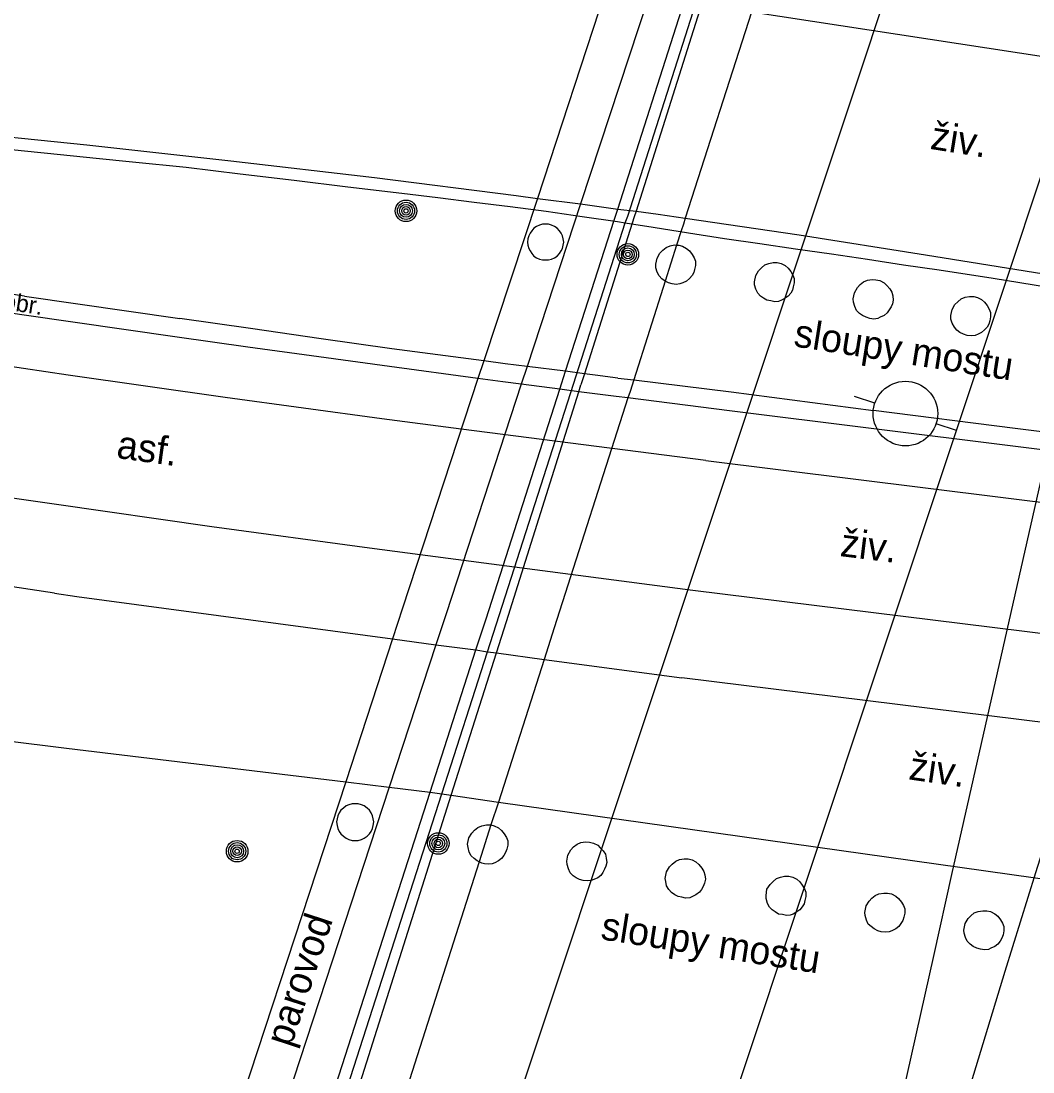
# Model space of a CAD drawing. Extents: x -596229 to -595156, y -1161237 to -1159376.
# Drawn here: x -596146.97 to -596123.47, y -1160294.07 to -1160269.69 of the extents above; entities that cross this region are included whole.
import ezdxf

# ---------------------------------------------------------------- set-up
doc = ezdxf.new("R2010")
doc.units = 0
for name, color, linetype in [('Level 12', 7, 'Continuous'), ('Level 25', 7, 'Continuous'), ('Specificka linie pasportu komunikaci', 7, 'Continuous'), ('TM - CD - osa koleji', 7, 'Continuous'), ('TM - komunikace - NP', 7, 'Continuous'), ('TM - komunikace - VP', 7, 'Continuous'), ('TM - MHD - osa koleji', 7, 'Continuous'), ('TM - MHD - osa koleji - shora neviditelna', 7, 'Continuous'), ('TM - popis povrchu', 7, 'Continuous'), ('TM - poznamka', 7, 'Continuous'), ('TM - rozhrani mezi zpev. plochami mezi sebou - NP', 7, 'Continuous'), ('TM - rozhrani mezi zpev. plochami mezi sebou - VP', 7, 'Continuous'), ('TM - rozhrani ploch obecne - NP', 7, 'Continuous'), ('TM - rozhrani ploch obecne - VN', 7, 'Continuous'), ('TM - rozhrani ploch obecne - VP', 7, 'Continuous'), ('TM - zabradli - VP', 7, 'Continuous')]:
    doc.layers.add(name, color=color, linetype=linetype)

msp = doc.modelspace()

# ---------------------------------------------------------------- linework, layer by layer
at = {"layer": 'Level 12'}
for p, q in [((-596127.147, -1160278.556), (-596127.621, -1160278.398)), ((-596125.25, -1160279.19), (-596125.724, -1160279.032))]:
    msp.add_line(p, q, dxfattribs=at)
msp.add_circle((-596126.436, -1160278.794), 0.75, dxfattribs=at)
at = {"layer": 'Level 25'}
for centre, radius in [((-596138.03, -1160274.09), 0.25), ((-596138.03, -1160274.09), 0.2), ((-596138.03, -1160274.09), 0.15), ((-596138.03, -1160274.09), 0.1), ((-596138.03, -1160274.09), 0.05), ((-596132.88, -1160275.1), 0.25), ((-596132.88, -1160275.1), 0.2), ((-596132.88, -1160275.1), 0.15), ((-596132.88, -1160275.1), 0.1), ((-596132.88, -1160275.1), 0.05), ((-596141.95, -1160288.95), 0.25), ((-596137.28, -1160288.77), 0.25), ((-596137.28, -1160288.77), 0.2), ((-596137.28, -1160288.77), 0.15), ((-596137.28, -1160288.77), 0.1), ((-596137.28, -1160288.77), 0.05), ((-596141.95, -1160288.95), 0.2), ((-596141.95, -1160288.95), 0.15), ((-596141.95, -1160288.95), 0.1), ((-596141.95, -1160288.95), 0.05)]:
    msp.add_circle(centre, radius, dxfattribs=at)
at = {"layer": 'Specificka linie pasportu komunikaci'}
for points in [[(-596131.17, -1160269.3), (-596132.69, -1160274.1)], [(-596132.69, -1160274.1), (-596132.73, -1160274.23), (-596133.89, -1160277.87)], [(-596133.89, -1160277.87), (-596133.97, -1160278.13)], [(-596134.02, -1160278.29), (-596133.97, -1160278.13)], [(-596135.7, -1160283.62), (-596134.02, -1160278.29)], [(-596135.93, -1160284.35), (-596135.7, -1160283.62)], [(-596136.98, -1160287.65), (-596135.93, -1160284.35)], [(-596140.14, -1160297.63), (-596136.98, -1160287.65)]]:
    msp.add_lwpolyline(points, dxfattribs=at)
at = {"layer": 'TM - CD - osa koleji'}
for points in [[(-596136.59, -1160298.24), (-596135.13, -1160293.84), (-596126.09, -1160266.67)], [(-596130.44, -1160294.78), (-596125.25, -1160279.19), (-596124.19, -1160276), (-596122.1, -1160269.72), (-596121.36, -1160267.51)], [(-596127.66, -1160299.77), (-596125.77, -1160291.35), (-596125.36, -1160289.49), (-596122.42, -1160276.51), (-596121.03, -1160270.01), (-596120.53, -1160267.66)], [(-596126.62, -1160299.95), (-596124.12, -1160291.73), (-596123.41, -1160289.44), (-596121.44, -1160283.26), (-596119.66, -1160277.71), (-596116.76, -1160269.7)]]:
    msp.add_lwpolyline(points, dxfattribs=at)
at = {"layer": 'TM - komunikace - NP'}
for points in [[(-596110.79, -1160272.42), (-596130.01, -1160269.48)], [(-596133.11, -1160274.05), (-596132.69, -1160274.1)], [(-596132.69, -1160274.1), (-596132.18, -1160274.17), (-596131.55, -1160274.26)], [(-596131.55, -1160274.26), (-596128.9, -1160274.65)], [(-596128.9, -1160274.65), (-596125.97, -1160275.11)], [(-596125.97, -1160275.11), (-596123.03, -1160275.58), (-596120.1, -1160276.05)], [(-596134.02, -1160278.29), (-596134.46, -1160278.23)], [(-596132.88, -1160278.43), (-596133.15, -1160278.4), (-596134.02, -1160278.29)], [(-596130.52, -1160278.73), (-596132.88, -1160278.43)], [(-596120.65, -1160279.96), (-596123.94, -1160279.55), (-596127.23, -1160279.14), (-596130.52, -1160278.73)], [(-596137.47, -1160287.58), (-596137.2, -1160287.62)], [(-596137.2, -1160287.62), (-596136.98, -1160287.65)], [(-596136.98, -1160287.65), (-596135.88, -1160287.81)], [(-596135.88, -1160287.81), (-596118.91, -1160290.2), (-596118.99, -1160290.73), (-596118.34, -1160290.84), (-596118.26, -1160290.28), (-596116.62, -1160290.54)]]:
    msp.add_lwpolyline(points, dxfattribs=at)
at = {"layer": 'TM - komunikace - VP'}
for points in [[(-596148.78, -1160272.22), (-596145.44, -1160272.56)], [(-596145.44, -1160272.56), (-596142.1, -1160272.93), (-596138.76, -1160273.32)], [(-596138.76, -1160273.32), (-596135.47, -1160273.73), (-596134.98, -1160273.8)], [(-596134.98, -1160273.8), (-596133.98, -1160273.93)], [(-596133.98, -1160273.93), (-596133.11, -1160274.05)], [(-596143.34, -1160277.02), (-596146.95, -1160276.5), (-596150.56, -1160275.96)], [(-596138.41, -1160277.7), (-596140.05, -1160277.48), (-596141.7, -1160277.25), (-596143.34, -1160277.02)], [(-596136.36, -1160277.98), (-596138.41, -1160277.7)], [(-596135.36, -1160278.11), (-596135.78, -1160278.06), (-596136.36, -1160277.98)], [(-596134.46, -1160278.23), (-596135.36, -1160278.11)], [(-596147.34, -1160286.38), (-596145.91, -1160286.56), (-596139.43, -1160287.34)], [(-596139.43, -1160287.34), (-596138.42, -1160287.46)], [(-596138.42, -1160287.46), (-596137.47, -1160287.58)]]:
    msp.add_lwpolyline(points, dxfattribs=at)
at = {"layer": 'TM - MHD - osa koleji'}
for points in [[(-596138.59, -1160278.92), (-596142.23, -1160278.42), (-596145.87, -1160277.9), (-596149.51, -1160277.36)], [(-596136.75, -1160279.16), (-596138.59, -1160278.92)], [(-596137.7, -1160282.07), (-596138.88, -1160281.92), (-596142.54, -1160281.42), (-596146.2, -1160280.9), (-596149.87, -1160280.37)]]:
    msp.add_lwpolyline(points, dxfattribs=at)
at = {"layer": 'TM - MHD - osa koleji - shora neviditelna'}
for points in [[(-596131.07, -1160279.88), (-596136.75, -1160279.16)], [(-596131.07, -1160279.88), (-596112.29, -1160282.22)], [(-596131.37, -1160282.9), (-596137.7, -1160282.07)], [(-596113.22, -1160285.14), (-596131.37, -1160282.9)]]:
    msp.add_lwpolyline(points, dxfattribs=at)
at = {"layer": 'TM - rozhrani mezi zpev. plochami mezi sebou - NP'}
for points in [[(-596133.89, -1160277.87), (-596134.33, -1160277.81)], [(-596133.64, -1160277.9), (-596133.89, -1160277.87)], [(-596133.11, -1160277.97), (-596133.64, -1160277.9)], [(-596133.11, -1160277.97), (-596132.74, -1160278.01)], [(-596132.74, -1160278.01), (-596130.48, -1160278.29)], [(-596130.48, -1160278.29), (-596127.18, -1160278.72)], [(-596120.59, -1160279.55), (-596123.89, -1160279.14), (-596127.18, -1160278.72)]]:
    msp.add_lwpolyline(points, dxfattribs=at)
at = {"layer": 'TM - rozhrani mezi zpev. plochami mezi sebou - VP'}
for points in [[(-596146.89, -1160276.07), (-596150.51, -1160275.54), (-596154.12, -1160275)], [(-596146.89, -1160276.07), (-596143.28, -1160276.59)], [(-596138.36, -1160277.29), (-596140, -1160277.06), (-596141.64, -1160276.82), (-596143.28, -1160276.59)], [(-596136.22, -1160277.57), (-596138.36, -1160277.29)], [(-596135.22, -1160277.7), (-596135.73, -1160277.64), (-596136.22, -1160277.57)], [(-596134.33, -1160277.81), (-596135.22, -1160277.7)], [(-596146.19, -1160282.96), (-596155.02, -1160281.63), (-596163.84, -1160280.28), (-596172.66, -1160278.9)], [(-596146.19, -1160282.96), (-596145.67, -1160283.04)], [(-596145.67, -1160283.04), (-596138.34, -1160284.02)], [(-596138.34, -1160284.02), (-596137.34, -1160284.16)], [(-596137.34, -1160284.16), (-596136.41, -1160284.28)], [(-596136.41, -1160284.28), (-596136.14, -1160284.32)], [(-596136.14, -1160284.32), (-596135.93, -1160284.35)], [(-596135.93, -1160284.35), (-596134.82, -1160284.5)], [(-596134.82, -1160284.5), (-596131.63, -1160284.93)], [(-596115.45, -1160286.91), (-596123.05, -1160285.99), (-596131.63, -1160284.93)]]:
    msp.add_lwpolyline(points, dxfattribs=at)
at = {"layer": 'TM - rozhrani ploch obecne - NP'}
for points in [[(-596134.37, -1160274.82), (-596134.38, -1160274.74), (-596134.4, -1160274.67), (-596134.43, -1160274.61), (-596134.47, -1160274.55), (-596134.52, -1160274.49), (-596134.58, -1160274.45), (-596134.65, -1160274.42), (-596134.72, -1160274.4), (-596134.79, -1160274.4), (-596134.86, -1160274.4), (-596134.93, -1160274.42), (-596135, -1160274.45), (-596135.06, -1160274.49), (-596135.11, -1160274.55), (-596135.15, -1160274.61), (-596135.18, -1160274.67), (-596135.2, -1160274.74), (-596135.21, -1160274.82), (-596135.2, -1160274.89), (-596135.18, -1160274.96), (-596135.15, -1160275.02), (-596135.11, -1160275.08), (-596135.06, -1160275.14), (-596135, -1160275.18), (-596134.93, -1160275.21), (-596134.86, -1160275.23), (-596134.79, -1160275.23), (-596134.72, -1160275.23), (-596134.65, -1160275.21), (-596134.58, -1160275.18), (-596134.52, -1160275.14), (-596134.47, -1160275.08), (-596134.43, -1160275.02), (-596134.4, -1160274.96), (-596134.38, -1160274.89), (-596134.37, -1160274.82)], [(-596132.23, -1160275.33), (-596132.2, -1160275.19), (-596132.14, -1160275.07), (-596132.07, -1160275), (-596131.99, -1160274.94), (-596131.9, -1160274.9), (-596131.8, -1160274.88), (-596131.75, -1160274.89)], [(-596131.75, -1160274.89), (-596131.7, -1160274.89), (-596131.61, -1160274.91), (-596131.52, -1160274.96), (-596131.45, -1160275.02), (-596131.39, -1160275.1), (-596131.34, -1160275.18), (-596131.31, -1160275.26), (-596131.31, -1160275.36), (-596131.33, -1160275.45), (-596131.35, -1160275.52), (-596131.39, -1160275.59), (-596131.45, -1160275.66), (-596131.52, -1160275.72), (-596131.6, -1160275.76), (-596131.67, -1160275.78), (-596131.76, -1160275.8), (-596131.85, -1160275.78), (-596131.94, -1160275.76), (-596132.01, -1160275.72)], [(-596129.94, -1160275.74), (-596129.91, -1160275.59), (-596129.85, -1160275.48), (-596129.78, -1160275.41), (-596129.7, -1160275.34), (-596129.61, -1160275.31), (-596129.51, -1160275.29), (-596129.41, -1160275.29), (-596129.32, -1160275.31), (-596129.23, -1160275.36), (-596129.16, -1160275.42), (-596129.1, -1160275.5), (-596129.05, -1160275.58), (-596129.02, -1160275.66), (-596129.02, -1160275.76), (-596129.04, -1160275.85), (-596129.06, -1160275.93), (-596129.1, -1160276), (-596129.16, -1160276.07), (-596129.23, -1160276.12), (-596129.31, -1160276.16), (-596129.38, -1160276.19), (-596129.47, -1160276.2), (-596129.56, -1160276.18), (-596129.65, -1160276.16), (-596129.73, -1160276.12), (-596129.8, -1160276.07), (-596129.86, -1160276), (-596129.91, -1160275.91), (-596129.94, -1160275.81), (-596129.94, -1160275.74)], [(-596132.01, -1160275.72), (-596132.09, -1160275.67), (-596132.15, -1160275.6), (-596132.2, -1160275.51), (-596132.23, -1160275.41), (-596132.23, -1160275.33)], [(-596127.65, -1160276.13), (-596127.62, -1160275.99), (-596127.55, -1160275.87), (-596127.49, -1160275.8), (-596127.41, -1160275.74), (-596127.32, -1160275.7), (-596127.21, -1160275.68), (-596127.12, -1160275.69), (-596127.03, -1160275.71), (-596126.93, -1160275.76), (-596126.87, -1160275.82), (-596126.8, -1160275.9), (-596126.75, -1160275.98), (-596126.73, -1160276.06), (-596126.72, -1160276.16), (-596126.74, -1160276.25), (-596126.77, -1160276.32), (-596126.81, -1160276.39), (-596126.86, -1160276.46), (-596126.93, -1160276.52), (-596127.02, -1160276.56), (-596127.08, -1160276.59), (-596127.17, -1160276.6), (-596127.26, -1160276.59), (-596127.35, -1160276.56), (-596127.43, -1160276.52), (-596127.5, -1160276.47), (-596127.57, -1160276.4), (-596127.61, -1160276.31), (-596127.64, -1160276.21), (-596127.65, -1160276.13)], [(-596125.38, -1160276.52), (-596125.35, -1160276.38), (-596125.29, -1160276.26), (-596125.22, -1160276.2), (-596125.14, -1160276.13), (-596125.05, -1160276.09), (-596124.95, -1160276.08), (-596124.85, -1160276.08), (-596124.76, -1160276.1), (-596124.67, -1160276.15), (-596124.6, -1160276.21), (-596124.54, -1160276.29), (-596124.49, -1160276.37), (-596124.46, -1160276.45), (-596124.46, -1160276.55), (-596124.48, -1160276.64), (-596124.5, -1160276.72), (-596124.54, -1160276.79), (-596124.6, -1160276.85), (-596124.67, -1160276.91), (-596124.75, -1160276.95), (-596124.82, -1160276.98), (-596124.91, -1160276.99), (-596125, -1160276.98), (-596125.09, -1160276.95), (-596125.17, -1160276.91), (-596125.24, -1160276.86), (-596125.3, -1160276.79), (-596125.35, -1160276.7), (-596125.38, -1160276.6), (-596125.38, -1160276.52)], [(-596138.78, -1160288.27), (-596138.79, -1160288.2), (-596138.81, -1160288.13), (-596138.84, -1160288.06), (-596138.88, -1160288), (-596138.93, -1160287.95), (-596139, -1160287.9), (-596139.06, -1160287.87), (-596139.14, -1160287.85), (-596139.21, -1160287.85), (-596139.28, -1160287.85), (-596139.36, -1160287.87), (-596139.42, -1160287.9), (-596139.48, -1160287.95), (-596139.54, -1160288), (-596139.58, -1160288.06), (-596139.61, -1160288.13), (-596139.63, -1160288.2), (-596139.64, -1160288.27), (-596139.63, -1160288.35), (-596139.61, -1160288.42), (-596139.58, -1160288.49), (-596139.54, -1160288.55), (-596139.48, -1160288.6), (-596139.42, -1160288.65), (-596139.36, -1160288.68), (-596139.28, -1160288.7), (-596139.21, -1160288.7), (-596139.14, -1160288.7), (-596139.06, -1160288.68), (-596139, -1160288.65), (-596138.93, -1160288.6), (-596138.88, -1160288.55), (-596138.84, -1160288.49), (-596138.81, -1160288.42), (-596138.79, -1160288.35), (-596138.78, -1160288.27)], [(-596136.6, -1160288.79), (-596136.57, -1160288.64), (-596136.5, -1160288.53), (-596136.44, -1160288.46), (-596136.36, -1160288.4), (-596136.27, -1160288.36), (-596136.16, -1160288.34), (-596136.07, -1160288.34), (-596136.06, -1160288.34)], [(-596136.06, -1160288.34), (-596135.98, -1160288.36), (-596135.88, -1160288.41), (-596135.81, -1160288.47), (-596135.75, -1160288.55), (-596135.7, -1160288.63), (-596135.67, -1160288.71), (-596135.67, -1160288.81), (-596135.69, -1160288.9), (-596135.72, -1160288.98), (-596135.76, -1160289.05), (-596135.81, -1160289.12), (-596135.88, -1160289.17), (-596135.97, -1160289.22), (-596136.03, -1160289.24), (-596136.12, -1160289.25), (-596136.21, -1160289.24), (-596136.27, -1160289.23), (-596136.33, -1160289.2)], [(-596134.3, -1160289.18), (-596134.27, -1160289.04), (-596134.2, -1160288.92), (-596134.14, -1160288.85), (-596134.06, -1160288.79), (-596133.97, -1160288.75), (-596133.86, -1160288.73), (-596133.77, -1160288.74), (-596133.68, -1160288.76), (-596133.58, -1160288.81), (-596133.52, -1160288.87), (-596133.45, -1160288.94), (-596133.4, -1160289.02), (-596133.38, -1160289.11), (-596133.37, -1160289.21), (-596133.39, -1160289.3), (-596133.42, -1160289.37), (-596133.46, -1160289.44), (-596133.51, -1160289.51), (-596133.58, -1160289.57), (-596133.67, -1160289.61), (-596133.73, -1160289.63), (-596133.82, -1160289.64), (-596133.92, -1160289.63), (-596134, -1160289.61), (-596134.08, -1160289.57), (-596134.15, -1160289.52), (-596134.22, -1160289.45), (-596134.26, -1160289.36), (-596134.29, -1160289.26), (-596134.3, -1160289.18)], [(-596136.33, -1160289.2), (-596136.38, -1160289.17), (-596136.45, -1160289.12), (-596136.52, -1160289.06), (-596136.56, -1160288.97), (-596136.59, -1160288.86), (-596136.6, -1160288.79)], [(-596132.01, -1160289.58), (-596131.98, -1160289.43), (-596131.91, -1160289.31), (-596131.85, -1160289.25), (-596131.77, -1160289.18), (-596131.68, -1160289.14), (-596131.57, -1160289.13), (-596131.48, -1160289.13), (-596131.39, -1160289.15), (-596131.3, -1160289.2), (-596131.23, -1160289.26), (-596131.16, -1160289.34), (-596131.12, -1160289.42), (-596131.09, -1160289.5), (-596131.08, -1160289.6), (-596131.1, -1160289.69), (-596131.13, -1160289.77), (-596131.17, -1160289.84), (-596131.22, -1160289.9), (-596131.3, -1160289.96), (-596131.38, -1160290), (-596131.44, -1160290.03), (-596131.54, -1160290.04), (-596131.63, -1160290.02), (-596131.71, -1160290), (-596131.79, -1160289.96), (-596131.87, -1160289.91), (-596131.93, -1160289.84), (-596131.98, -1160289.75), (-596132, -1160289.65), (-596132.01, -1160289.58)], [(-596129.67, -1160289.98), (-596129.65, -1160289.83), (-596129.58, -1160289.72), (-596129.51, -1160289.65), (-596129.43, -1160289.58), (-596129.34, -1160289.55), (-596129.24, -1160289.53), (-596129.14, -1160289.53), (-596129.05, -1160289.55), (-596128.96, -1160289.6), (-596128.89, -1160289.66), (-596128.83, -1160289.74), (-596128.78, -1160289.82), (-596128.75, -1160289.9), (-596128.75, -1160290), (-596128.77, -1160290.09), (-596128.79, -1160290.17), (-596128.83, -1160290.24), (-596128.89, -1160290.31), (-596128.96, -1160290.36), (-596129.04, -1160290.41), (-596129.11, -1160290.43), (-596129.2, -1160290.44), (-596129.29, -1160290.42), (-596129.38, -1160290.41), (-596129.46, -1160290.36), (-596129.53, -1160290.31), (-596129.59, -1160290.25), (-596129.64, -1160290.16), (-596129.67, -1160290.05), (-596129.67, -1160289.98)], [(-596127.38, -1160290.37), (-596127.35, -1160290.22), (-596127.28, -1160290.11), (-596127.22, -1160290.04), (-596127.14, -1160289.98), (-596127.05, -1160289.94), (-596126.94, -1160289.92), (-596126.85, -1160289.92), (-596126.76, -1160289.94), (-596126.66, -1160289.99), (-596126.6, -1160290.05), (-596126.53, -1160290.13), (-596126.48, -1160290.21), (-596126.45, -1160290.29), (-596126.45, -1160290.39), (-596126.47, -1160290.48), (-596126.5, -1160290.56), (-596126.54, -1160290.63), (-596126.59, -1160290.7), (-596126.66, -1160290.75), (-596126.75, -1160290.8), (-596126.81, -1160290.82), (-596126.9, -1160290.83), (-596127, -1160290.82), (-596127.08, -1160290.8), (-596127.16, -1160290.75), (-596127.23, -1160290.7), (-596127.3, -1160290.64), (-596127.34, -1160290.55), (-596127.37, -1160290.44), (-596127.38, -1160290.37)], [(-596125.08, -1160290.78), (-596125.05, -1160290.63), (-596124.98, -1160290.51), (-596124.92, -1160290.45), (-596124.84, -1160290.38), (-596124.75, -1160290.35), (-596124.64, -1160290.33), (-596124.55, -1160290.33), (-596124.46, -1160290.35), (-596124.36, -1160290.4), (-596124.29, -1160290.46), (-596124.23, -1160290.54), (-596124.18, -1160290.62), (-596124.15, -1160290.7), (-596124.15, -1160290.8), (-596124.17, -1160290.89), (-596124.2, -1160290.97), (-596124.24, -1160291.04), (-596124.29, -1160291.11), (-596124.36, -1160291.16), (-596124.45, -1160291.2), (-596124.51, -1160291.23), (-596124.6, -1160291.24), (-596124.69, -1160291.22), (-596124.78, -1160291.2), (-596124.86, -1160291.16), (-596124.93, -1160291.11), (-596125, -1160291.04), (-596125.04, -1160290.95), (-596125.07, -1160290.85), (-596125.08, -1160290.78)]]:
    msp.add_lwpolyline(points, dxfattribs=at)
at = {"layer": 'TM - rozhrani ploch obecne - VN'}
for points in [[(-596133.41, -1160269), (-596134.98, -1160273.8)], [(-596132.4, -1160269.13), (-596133.98, -1160273.93)], [(-596134.98, -1160273.8), (-596136.22, -1160277.57)], [(-596133.98, -1160273.93), (-596135.22, -1160277.7)], [(-596136.22, -1160277.57), (-596136.36, -1160277.98)], [(-596135.22, -1160277.7), (-596135.36, -1160278.11)], [(-596136.36, -1160277.98), (-596138.11, -1160283.31)], [(-596135.36, -1160278.11), (-596137.1, -1160283.44)], [(-596138.11, -1160283.31), (-596138.34, -1160284.02)], [(-596137.1, -1160283.44), (-596137.34, -1160284.16)], [(-596138.34, -1160284.02), (-596139.43, -1160287.34)], [(-596137.34, -1160284.16), (-596138.42, -1160287.46)], [(-596139.43, -1160287.34), (-596142.67, -1160297.21)], [(-596138.42, -1160287.46), (-596141.67, -1160297.38)]]:
    msp.add_lwpolyline(points, dxfattribs=at)
at = {"layer": 'TM - rozhrani ploch obecne - VP'}
for points in [[(-596133.11, -1160274.05), (-596131.57, -1160269.24)], [(-596130.01, -1160269.48), (-596131.55, -1160274.26)], [(-596133.2, -1160274.31), (-596133.11, -1160274.05)], [(-596134.33, -1160277.81), (-596133.2, -1160274.31)], [(-596131.55, -1160274.26), (-596131.59, -1160274.4)], [(-596131.64, -1160274.55), (-596131.75, -1160274.89)], [(-596131.59, -1160274.4), (-596131.64, -1160274.55)], [(-596131.75, -1160274.89), (-596132.01, -1160275.72)], [(-596132.01, -1160275.72), (-596132.74, -1160278.01)], [(-596134.46, -1160278.23), (-596134.33, -1160277.81)], [(-596136.41, -1160284.28), (-596136.17, -1160283.56), (-596134.46, -1160278.23)], [(-596132.74, -1160278.01), (-596132.83, -1160278.28)], [(-596132.88, -1160278.43), (-596134.59, -1160283.77), (-596134.82, -1160284.5)], [(-596132.83, -1160278.28), (-596132.88, -1160278.43)], [(-596137.47, -1160287.58), (-596136.41, -1160284.28)], [(-596134.82, -1160284.5), (-596135.88, -1160287.81)], [(-596140.68, -1160297.55), (-596137.47, -1160287.58)], [(-596135.88, -1160287.81), (-596136.06, -1160288.34)], [(-596136.06, -1160288.34), (-596136.33, -1160289.2)], [(-596136.33, -1160289.2), (-596139.09, -1160297.81)]]:
    msp.add_lwpolyline(points, dxfattribs=at)
at = {"layer": 'TM - zabradli - VP'}
for points in [[(-596132.88, -1160274.21), (-596131.3, -1160269.28)], [(-596147.72, -1160272.61), (-596146.89, -1160272.7), (-596146.05, -1160272.78), (-596145.22, -1160272.87), (-596144.38, -1160272.95), (-596143.13, -1160273.08), (-596141.88, -1160273.23), (-596140.63, -1160273.38), (-596139.38, -1160273.53), (-596138.13, -1160273.68), (-596137.29, -1160273.78), (-596136.45, -1160273.89), (-596135.61, -1160273.99), (-596134.78, -1160274.1), (-596133.94, -1160274.22), (-596133.12, -1160274.34), (-596132.94, -1160274.37)], [(-596132.94, -1160274.37), (-596132.88, -1160274.21)], [(-596134.14, -1160278.11), (-596132.94, -1160274.37)], [(-596132.94, -1160274.37), (-596132.29, -1160274.47), (-596131.47, -1160274.6), (-596130.64, -1160274.73), (-596129.82, -1160274.85), (-596128.99, -1160274.97), (-596128.15, -1160275.09), (-596127.32, -1160275.21), (-596126.48, -1160275.34), (-596125.65, -1160275.46), (-596124.4, -1160275.65), (-596123.16, -1160275.85), (-596121.92, -1160276.05), (-596120.67, -1160276.25), (-596119.43, -1160276.45), (-596118.61, -1160276.59), (-596117.78, -1160276.72), (-596116.96, -1160276.86), (-596116.13, -1160277), (-596115.31, -1160277.14), (-596115.08, -1160277.18), (-596114.84, -1160277.22), (-596113.23, -1160277.51)], [(-596136.14, -1160284.32), (-596134.14, -1160278.11)], [(-596137.2, -1160287.62), (-596136.14, -1160284.32)], [(-596140.41, -1160297.59), (-596137.2, -1160287.62)]]:
    msp.add_lwpolyline(points, dxfattribs=at)

# ---------------------------------------------------------------- texts
at = {"layer": 'TM - popis povrchu'}
for s, rotation, p in [('živ.', 350.9016, (-596125.88, -1160272.65)), ('asf.', 352, (-596144.77, -1160279.82)), ('živ.', 352.9321, (-596127.97, -1160282.1)), ('živ.', 351.7458, (-596126.38, -1160287.28))]:
    msp.add_text(s, height=0.65, rotation=rotation, dxfattribs=at).set_placement(p)
at = {"layer": 'TM - poznamka'}
for s, height, rotation, p in [('kasselský obr.', 0.4, 351.1985, (-596149.84, -1160275.99)), ('sloupy mostu', 0.65, 351.0429, (-596129.05, -1160277.23)), ('parovod', 0.65, 71.8208, (-596140.7, -1160293.52)), ('sloupy mostu', 0.65, 351.0429, (-596133.53, -1160290.99))]:
    msp.add_text(s, height=height, rotation=rotation, dxfattribs=at).set_placement(p)

doc.saveas('drawing.dxf')
